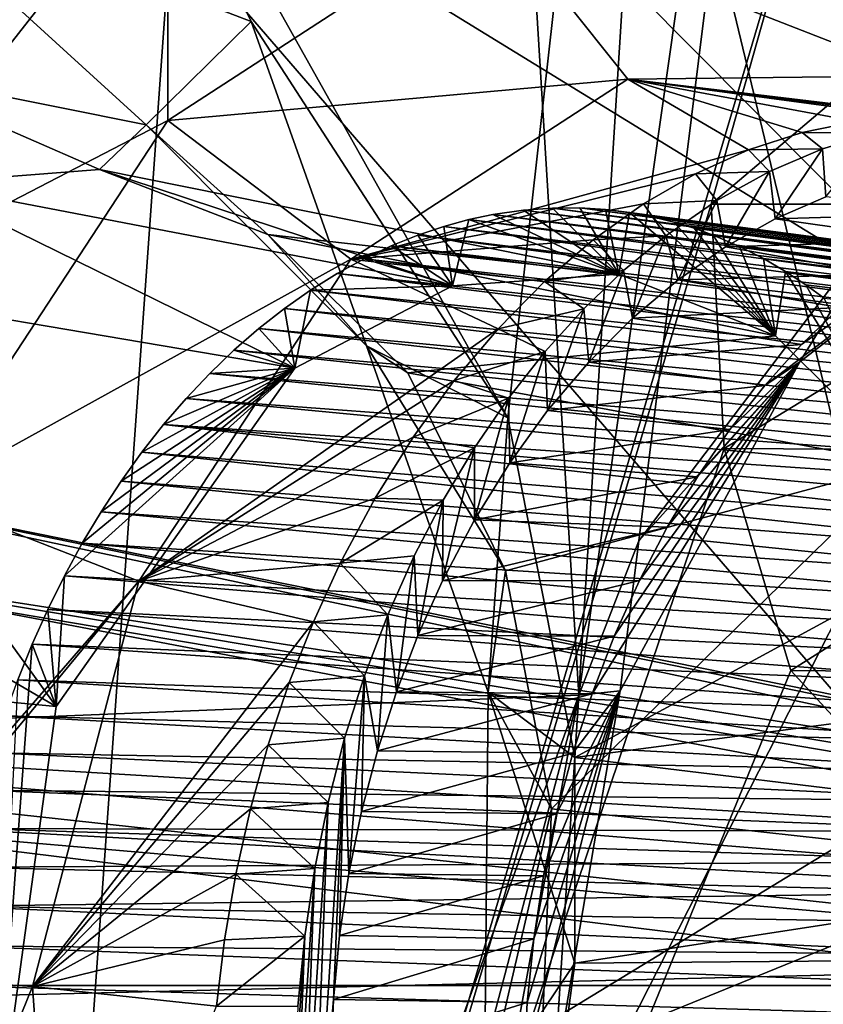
# Model space of a CAD drawing. Header units: metres. Extents: x -150 to 307, y -550 to 84.
# Tile 732 of 1056: x 224.45 to 226.4, y -19.26 to -16.88. Entities that reach past the tile are written whole.
import ezdxf

# ---------------------------------------------------------------- set-up
doc = ezdxf.new("R2010")
doc.units = ezdxf.units.M
doc.layers.add('solid_26006363', color=7, linetype='CONTINUOUS')

msp = doc.modelspace()

# ---------------------------------------------------------------- linework, layer by layer
at = {"layer": 'solid_26006363'}
for points in [[(212.583496, -8.932452, 928.192139), (213.810318, -4.599802, 929.285156), (226.778427, -17.64673, 937.837463)], [(213.810318, -4.599802, 929.285156), (229.176407, -9.081716, 939.973938), (226.778427, -17.64673, 937.837463)], [(212.583496, -8.932452, 928.192139), (226.778427, -17.64673, 937.837463), (222.933762, -25.20709, 934.411987)], [(223.905701, -10.489434, 898.740234), (224.482788, -11.848633, 899.388306), (222.460861, -18.65016, 898.202454)], [(224.482788, -11.848633, 899.388306), (225.450745, -12.718477, 900.385193), (222.460861, -18.65016, 898.202454)], [(222.267014, -13.693597, 936.763489), (226.639771, -18.755449, 939.571655), (225.13913, -12.519564, 938.87915)], [(225.13913, -12.519564, 938.87915), (226.639771, -18.755449, 939.571655), (229.450043, -16.739889, 941.646545)], [(225.450745, -12.718477, 900.385193), (225.806396, -18.515158, 901.350281), (222.460861, -18.65016, 898.202454)], [(225.450745, -12.718477, 900.385193), (226.602524, -12.905361, 901.517456), (225.806396, -18.515158, 901.350281)], [(226.602524, -12.905361, 901.517456), (225.952515, -18.140276, 901.44458), (225.806396, -18.515158, 901.350281)], [(226.602524, -12.905361, 901.517456), (226.605423, -17.279776, 901.975403), (225.952515, -18.140276, 901.44458)], [(225.634949, -17.842258, 908.160767), (224.342255, -15.53972, 906.590149), (226.122665, -13.487123, 908.171631)], [(225.634949, -17.842258, 908.160767), (226.122665, -13.487123, 908.171631), (225.797302, -18.665775, 908.432312)], [(227.164856, -17.922459, 909.738525), (225.797302, -18.665775, 908.432312), (226.122665, -13.487123, 908.171631)], [(227.132263, -17.324116, 909.629822), (227.164856, -17.922459, 909.738525), (226.122665, -13.487123, 908.171631)], [(227.447357, -16.205732, 909.823364), (227.132263, -17.324116, 909.629822), (226.122665, -13.487123, 908.171631)], [(223.077682, -17.836611, 907.728577), (225.035538, -13.60137, 909.221313), (223.257233, -15.619548, 907.641968)], [(223.077682, -17.836611, 907.728577), (223.551636, -18.151461, 908.240845), (225.035538, -13.60137, 909.221313)], [(223.551636, -18.151461, 908.240845), (223.772064, -18.81126, 908.548462), (225.035538, -13.60137, 909.221313)], [(223.660904, -19.555584, 908.539185), (224.344162, -23.286348, 909.797546), (225.035538, -13.60137, 909.221313)], [(223.772064, -18.81126, 908.548462), (223.660904, -19.555584, 908.539185), (225.035538, -13.60137, 909.221313)], [(226.443588, -16.2052, 910.950562), (225.035538, -13.60137, 909.221313), (224.344162, -23.286348, 909.797546)], [(222.267014, -13.693597, 936.763489), (223.751617, -20.515011, 937.392212), (226.639771, -18.755449, 939.571655)], [(223.920914, -17.582191, 902.623291), (224.810654, -16.447777, 903.35144), (224.160736, -14.738945, 902.535278)], [(225.012817, -16.881062, 907.414551), (224.099945, -16.531866, 906.462341), (224.342255, -15.53972, 906.590149)], [(225.634949, -17.842258, 908.160767), (225.012817, -16.881062, 907.414551), (224.342255, -15.53972, 906.590149)], [(226.443588, -16.2052, 910.950562), (224.344162, -23.286348, 909.797546), (226.127899, -17.324116, 910.75708)], [(227.447357, -16.205732, 909.823364), (226.443588, -16.2052, 910.950562), (226.127899, -17.324116, 910.75708)], [(227.447357, -16.205732, 909.823364), (226.127899, -17.324116, 910.75708), (227.132263, -17.324116, 909.629822)], [(224.81076, -17.121115, 903.237061), (224.810654, -16.447777, 903.35144), (223.920914, -17.582191, 902.623291)], [(224.81076, -17.121115, 903.237061), (225.597717, -16.609972, 903.949829), (224.810654, -16.447777, 903.35144)], [(224.757782, -17.131968, 906.949158), (224.089081, -16.99749, 906.255188), (224.099945, -16.531866, 906.462341)], [(224.757782, -17.131968, 906.949158), (224.099945, -16.531866, 906.462341), (225.012817, -16.881062, 907.414551)], [(225.925766, -17.021503, 903.737854), (225.597717, -16.609972, 903.949829), (224.81076, -17.121115, 903.237061)], [(226.629974, -17.0131, 904.464111), (226.431763, -16.593555, 904.790527), (225.597717, -16.609972, 903.949829)], [(225.925766, -17.021503, 903.737854), (226.629974, -17.0131, 904.464111), (225.597717, -16.609972, 903.949829)], [(225.292435, -17.66806, 907.569702), (224.757782, -17.131968, 906.949158), (225.012817, -16.881062, 907.414551)], [(225.292435, -17.66806, 907.569702), (225.012817, -16.881062, 907.414551), (225.634949, -17.842258, 908.160767)], [(224.644424, -17.239868, 906.218262), (224.089081, -16.99749, 906.255188), (224.757782, -17.131968, 906.949158)], [(224.644424, -17.239868, 906.218262), (224.206787, -17.273844, 905.779724), (224.089081, -16.99749, 906.255188)], [(225.254425, -17.457558, 903.127991), (225.925766, -17.021503, 903.737854), (224.81076, -17.121115, 903.237061)], [(226.217865, -17.192631, 903.319763), (225.925766, -17.021503, 903.737854), (225.254425, -17.457558, 903.127991)], [(226.868057, -17.140471, 903.985168), (226.629974, -17.0131, 904.464111), (225.925766, -17.021503, 903.737854)], [(226.74057, -17.118719, 903.848022), (226.868057, -17.140471, 903.985168), (225.925766, -17.021503, 903.737854)], [(226.610657, -17.113138, 903.711792), (226.74057, -17.118719, 903.848022), (225.925766, -17.021503, 903.737854)], [(226.479431, -17.123661, 903.577576), (226.610657, -17.113138, 903.711792), (225.925766, -17.021503, 903.737854)], [(226.348129, -17.150208, 903.446533), (226.479431, -17.123661, 903.577576), (225.925766, -17.021503, 903.737854)], [(226.217865, -17.192631, 903.319763), (226.348129, -17.150208, 903.446533), (225.925766, -17.021503, 903.737854)], [(224.212326, -18.032946, 902.781067), (224.81076, -17.121115, 903.237061), (223.920914, -17.582191, 902.623291)], [(225.254425, -17.457558, 903.127991), (224.81076, -17.121115, 903.237061), (224.212326, -18.032946, 902.781067)], [(225.052856, -17.398111, 906.659363), (224.644424, -17.239868, 906.218262), (224.757782, -17.131968, 906.949158)], [(225.052856, -17.398111, 906.659363), (224.757782, -17.131968, 906.949158), (225.292435, -17.66806, 907.569702)], [(226.348129, -17.150208, 903.446533), (226.529587, -17.151079, 903.292236), (226.479431, -17.123661, 903.577576)], [(226.217865, -17.192631, 903.319763), (226.39743, -17.190451, 903.166687), (226.348129, -17.150208, 903.446533)], [(226.348129, -17.150208, 903.446533), (226.39743, -17.190451, 903.166687), (226.529587, -17.151079, 903.292236)], [(226.529587, -17.151079, 903.292236), (226.39743, -17.190451, 903.166687), (226.405899, -17.306675, 903.188965)], [(226.089478, -17.250517, 903.197937), (226.217865, -17.192631, 903.319763), (225.254425, -17.457558, 903.127991)], [(226.089478, -17.250517, 903.197937), (226.268829, -17.244978, 903.046692), (226.217865, -17.192631, 903.319763)], [(226.217865, -17.192631, 903.319763), (226.268829, -17.244978, 903.046692), (226.39743, -17.190451, 903.166687)], [(226.39743, -17.190451, 903.166687), (226.268829, -17.244978, 903.046692), (226.283035, -17.360146, 903.074463)], [(226.39743, -17.190451, 903.166687), (226.283035, -17.360146, 903.074463), (226.405899, -17.306675, 903.188965)], [(226.257309, -17.763653, 902.067749), (226.342453, -17.706959, 901.862549), (226.967621, -17.225328, 902.416504)], [(226.346359, -17.664923, 902.141968), (226.257309, -17.763653, 902.067749), (226.967621, -17.225328, 902.416504)], [(226.967621, -17.225328, 902.416504), (226.342453, -17.706959, 901.862549), (226.605423, -17.279776, 901.975403)], [(226.439819, -17.575005, 902.221985), (226.346359, -17.664923, 902.141968), (226.967621, -17.225328, 902.416504)], [(225.500565, -17.522678, 904.437439), (224.206787, -17.273844, 905.779724), (224.644424, -17.239868, 906.218262)], [(225.903442, -17.493671, 904.832458), (224.644424, -17.239868, 906.218262), (225.052856, -17.398111, 906.659363)], [(225.903442, -17.493671, 904.832458), (225.500565, -17.522678, 904.437439), (224.644424, -17.239868, 906.218262)], [(225.963791, -17.323387, 903.081848), (226.089478, -17.250517, 903.197937), (225.254425, -17.457558, 903.127991)], [(225.963791, -17.323387, 903.081848), (226.141617, -17.31576, 902.930298), (226.089478, -17.250517, 903.197937)], [(226.089478, -17.250517, 903.197937), (226.141617, -17.31576, 902.930298), (226.268829, -17.244978, 903.046692)], [(226.268829, -17.244978, 903.046692), (226.141617, -17.31576, 902.930298), (226.162628, -17.427691, 902.964355)], [(226.268829, -17.244978, 903.046692), (226.162628, -17.427691, 902.964355), (226.283035, -17.360146, 903.074463)], [(225.118027, -17.72234, 904.08551), (223.783203, -17.495972, 905.387268), (224.206787, -17.273844, 905.779724)], [(225.500565, -17.522678, 904.437439), (225.118027, -17.72234, 904.08551), (224.206787, -17.273844, 905.779724)], [(226.342453, -17.706959, 901.862549), (225.952515, -18.140276, 901.44458), (226.605423, -17.279776, 901.975403)], [(226.405899, -17.306675, 903.188965), (226.283035, -17.360146, 903.074463), (226.775391, -17.345268, 902.523682)], [(226.159317, -17.917109, 910.864502), (226.127899, -17.324116, 910.75708), (224.344162, -23.286348, 909.797546)], [(225.841629, -17.410761, 902.97229), (225.963791, -17.323387, 903.081848), (225.254425, -17.457558, 903.127991)], [(225.841629, -17.410761, 902.97229), (226.01741, -17.401476, 902.818848), (225.963791, -17.323387, 903.081848)], [(225.963791, -17.323387, 903.081848), (226.01741, -17.401476, 902.818848), (226.141617, -17.31576, 902.930298)], [(226.141617, -17.31576, 902.930298), (226.01741, -17.401476, 902.818848), (226.047379, -17.507717, 902.861023)], [(226.141617, -17.31576, 902.930298), (226.047379, -17.507717, 902.861023), (226.162628, -17.427691, 902.964355)], [(227.132263, -17.324116, 909.629822), (226.127899, -17.324116, 910.75708), (226.159317, -17.917109, 910.864502)], [(227.132263, -17.324116, 909.629822), (226.159317, -17.917109, 910.864502), (227.164856, -17.922459, 909.738525)], [(225.598587, -17.349476, 904.513062), (225.539917, -17.361877, 904.456665), (225.903442, -17.493671, 904.832458)], [(227.885574, -17.653259, 901.945435), (225.539917, -17.361877, 904.456665), (225.598587, -17.349476, 904.513062)], [(225.672913, -17.338739, 904.585266), (225.598587, -17.349476, 904.513062), (225.903442, -17.493671, 904.832458)], [(227.939987, -17.64348, 901.996887), (225.598587, -17.349476, 904.513062), (225.672913, -17.338739, 904.585266)], [(227.939987, -17.64348, 901.996887), (227.885574, -17.653259, 901.945435), (225.598587, -17.349476, 904.513062)], [(225.742813, -17.333714, 904.653809), (225.672913, -17.338739, 904.585266), (225.903442, -17.493671, 904.832458)], [(227.992188, -17.637363, 902.04657), (225.672913, -17.338739, 904.585266), (225.742813, -17.333714, 904.653809)], [(227.992188, -17.637363, 902.04657), (227.939987, -17.64348, 901.996887), (225.672913, -17.338739, 904.585266)], [(225.80899, -17.33353, 904.719299), (225.742813, -17.333714, 904.653809), (225.903442, -17.493671, 904.832458)], [(228.058167, -17.634203, 902.109863), (225.742813, -17.333714, 904.653809), (225.80899, -17.33353, 904.719299)], [(228.058167, -17.634203, 902.109863), (227.992188, -17.637363, 902.04657), (225.742813, -17.333714, 904.653809)], [(225.871231, -17.337465, 904.781494), (225.80899, -17.33353, 904.719299), (225.903442, -17.493671, 904.832458)], [(228.120178, -17.635925, 902.169739), (225.80899, -17.33353, 904.719299), (225.871231, -17.337465, 904.781494)], [(228.120178, -17.635925, 902.169739), (228.058167, -17.634203, 902.109863), (225.80899, -17.33353, 904.719299)], [(225.929932, -17.344881, 904.840637), (225.871231, -17.337465, 904.781494), (225.903442, -17.493671, 904.832458)], [(228.17836, -17.641724, 902.226379), (225.871231, -17.337465, 904.781494), (225.929932, -17.344881, 904.840637)], [(228.17836, -17.641724, 902.226379), (228.120178, -17.635925, 902.169739), (225.871231, -17.337465, 904.781494)], [(225.929932, -17.344881, 904.840637), (225.903442, -17.493671, 904.832458), (226.28334, -17.643856, 905.228882)], [(225.985214, -17.355228, 904.89679), (225.929932, -17.344881, 904.840637), (226.28334, -17.643856, 905.228882)], [(228.23288, -17.650896, 902.279846), (225.929932, -17.344881, 904.840637), (225.985214, -17.355228, 904.89679)], [(228.23288, -17.650896, 902.279846), (228.17836, -17.641724, 902.226379), (225.929932, -17.344881, 904.840637)], [(226.03717, -17.368006, 904.949951), (225.985214, -17.355228, 904.89679), (226.28334, -17.643856, 905.228882)], [(228.283997, -17.66287, 902.330261), (225.985214, -17.355228, 904.89679), (226.03717, -17.368006, 904.949951)], [(228.283997, -17.66287, 902.330261), (228.23288, -17.650896, 902.279846), (225.985214, -17.355228, 904.89679)], [(226.283035, -17.360146, 903.074463), (226.654541, -17.412796, 902.41272), (226.775391, -17.345268, 902.523682)], [(225.479141, -17.378405, 904.398682), (225.41658, -17.399389, 904.339539), (225.500565, -17.522678, 904.437439)], [(227.768555, -17.686232, 901.835938), (225.41658, -17.399389, 904.339539), (225.479141, -17.378405, 904.398682)], [(225.539917, -17.361877, 904.456665), (225.479141, -17.378405, 904.398682), (225.500565, -17.522678, 904.437439)], [(227.828522, -17.667278, 901.891846), (225.479141, -17.378405, 904.398682), (225.539917, -17.361877, 904.456665)], [(227.828522, -17.667278, 901.891846), (227.768555, -17.686232, 901.835938), (225.479141, -17.378405, 904.398682)], [(225.539917, -17.361877, 904.456665), (225.500565, -17.522678, 904.437439), (225.903442, -17.493671, 904.832458)], [(227.885574, -17.653259, 901.945435), (227.828522, -17.667278, 901.891846), (225.539917, -17.361877, 904.456665)], [(226.086166, -17.382864, 905.000488), (226.03717, -17.368006, 904.949951), (226.28334, -17.643856, 905.228882)], [(228.283997, -17.66287, 902.330261), (226.03717, -17.368006, 904.949951), (226.086166, -17.382864, 905.000488)], [(226.283035, -17.360146, 903.074463), (226.162628, -17.427691, 902.964355), (226.654541, -17.412796, 902.41272)], [(225.392319, -17.73357, 907.059998), (225.052856, -17.398111, 906.659363), (225.292435, -17.66806, 907.569702)], [(226.28334, -17.643856, 905.228882), (225.052856, -17.398111, 906.659363), (225.392319, -17.73357, 907.059998)], [(226.28334, -17.643856, 905.228882), (225.903442, -17.493671, 904.832458), (225.052856, -17.398111, 906.659363)], [(225.41658, -17.399389, 904.339539), (225.351807, -17.425465, 904.278931), (225.500565, -17.522678, 904.437439)], [(227.719086, -17.705206, 901.790161), (225.351807, -17.425465, 904.278931), (225.41658, -17.399389, 904.339539)], [(227.768555, -17.686232, 901.835938), (227.719086, -17.705206, 901.790161), (225.41658, -17.399389, 904.339539)], [(225.841629, -17.410761, 902.97229), (225.915436, -17.485384, 902.729187), (226.01741, -17.401476, 902.818848)], [(226.01741, -17.401476, 902.818848), (225.915436, -17.485384, 902.729187), (225.937042, -17.600811, 902.764343)], [(226.01741, -17.401476, 902.818848), (225.937042, -17.600811, 902.764343), (226.047379, -17.507717, 902.861023)], [(226.132172, -17.399374, 905.048279), (226.086166, -17.382864, 905.000488), (226.28334, -17.643856, 905.228882)], [(228.331818, -17.677124, 902.377747), (226.086166, -17.382864, 905.000488), (226.132172, -17.399374, 905.048279)], [(228.331818, -17.677124, 902.377747), (228.283997, -17.66287, 902.330261), (226.086166, -17.382864, 905.000488)], [(226.196243, -17.426714, 905.115417), (226.132172, -17.399374, 905.048279), (226.28334, -17.643856, 905.228882)], [(228.376617, -17.693268, 902.422485), (226.132172, -17.399374, 905.048279), (226.196243, -17.426714, 905.115417)], [(228.376617, -17.693268, 902.422485), (228.331818, -17.677124, 902.377747), (226.132172, -17.399374, 905.048279)], [(225.723785, -17.512064, 902.869995), (225.841629, -17.410761, 902.97229), (225.254425, -17.457558, 903.127991)], [(225.351807, -17.425465, 904.278931), (225.286087, -17.456602, 904.218018), (225.500565, -17.522678, 904.437439)], [(227.668991, -17.727613, 901.74408), (225.286087, -17.456602, 904.218018), (225.351807, -17.425465, 904.278931)], [(227.719086, -17.705206, 901.790161), (227.668991, -17.727613, 901.74408), (225.351807, -17.425465, 904.278931)], [(225.723785, -17.512064, 902.869995), (225.915436, -17.485384, 902.729187), (225.841629, -17.410761, 902.97229)], [(226.162628, -17.427691, 902.964355), (226.047379, -17.507717, 902.861023), (226.537094, -17.494396, 902.307251)], [(226.162628, -17.427691, 902.964355), (226.537094, -17.494396, 902.307251), (226.654541, -17.412796, 902.41272)], [(226.254654, -17.456306, 905.177246), (226.196243, -17.426714, 905.115417), (226.28334, -17.643856, 905.228882)], [(228.457748, -17.72975, 902.504272), (226.196243, -17.426714, 905.115417), (226.254654, -17.456306, 905.177246)], [(228.418488, -17.710894, 902.4646), (228.376617, -17.693268, 902.422485), (226.196243, -17.426714, 905.115417)], [(228.457748, -17.72975, 902.504272), (228.418488, -17.710894, 902.4646), (226.196243, -17.426714, 905.115417)], [(224.740082, -18.238552, 902.747864), (225.254425, -17.457558, 903.127991), (224.212326, -18.032946, 902.781067)], [(225.611191, -17.626247, 902.77594), (225.254425, -17.457558, 903.127991), (224.740082, -18.238552, 902.747864)], [(225.286087, -17.456602, 904.218018), (225.221054, -17.492241, 904.158447), (225.500565, -17.522678, 904.437439)], [(227.618134, -17.753763, 901.697632), (225.221054, -17.492241, 904.158447), (225.286087, -17.456602, 904.218018)], [(225.611191, -17.626247, 902.77594), (225.723785, -17.512064, 902.869995), (225.254425, -17.457558, 903.127991)], [(227.668991, -17.727613, 901.74408), (227.618134, -17.753763, 901.697632), (225.286087, -17.456602, 904.218018)], [(226.308014, -17.487474, 905.234253), (226.254654, -17.456306, 905.177246), (226.28334, -17.643856, 905.228882)], [(228.511917, -17.759693, 902.559387), (226.254654, -17.456306, 905.177246), (226.308014, -17.487474, 905.234253)], [(228.511917, -17.759693, 902.559387), (228.457748, -17.72975, 902.504272), (226.254654, -17.456306, 905.177246)], [(224.539993, -18.542044, 903.624023), (223.4133, -17.885294, 905.077759), (223.783203, -17.495972, 905.387268)], [(225.118027, -17.72234, 904.08551), (224.539993, -18.542044, 903.624023), (223.783203, -17.495972, 905.387268)], [(225.221054, -17.492241, 904.158447), (225.156647, -17.532433, 904.100098), (225.500565, -17.522678, 904.437439)], [(227.566696, -17.783842, 901.651062), (225.156647, -17.532433, 904.100098), (225.221054, -17.492241, 904.158447)], [(227.618134, -17.753763, 901.697632), (227.566696, -17.783842, 901.651062), (225.221054, -17.492241, 904.158447)], [(225.723785, -17.512064, 902.869995), (225.818619, -17.578358, 902.645813), (225.915436, -17.485384, 902.729187)], [(225.915436, -17.485384, 902.729187), (225.818619, -17.578358, 902.645813), (225.830902, -17.70717, 902.673584)], [(225.915436, -17.485384, 902.729187), (225.830902, -17.70717, 902.673584), (225.937042, -17.600811, 902.764343)], [(226.047379, -17.507717, 902.861023), (226.439819, -17.575005, 902.221985), (226.537094, -17.494396, 902.307251)], [(226.308014, -17.487474, 905.234253), (226.28334, -17.643856, 905.228882), (226.595245, -17.953564, 905.579346)], [(226.356812, -17.51964, 905.286926), (226.308014, -17.487474, 905.234253), (226.595245, -17.953564, 905.579346)], [(228.560959, -17.790939, 902.609741), (226.308014, -17.487474, 905.234253), (226.356812, -17.51964, 905.286926)], [(228.560959, -17.790939, 902.609741), (228.511917, -17.759693, 902.559387), (226.308014, -17.487474, 905.234253)], [(225.156647, -17.532433, 904.100098), (225.118027, -17.72234, 904.08551), (225.500565, -17.522678, 904.437439)], [(225.611191, -17.626247, 902.77594), (225.818619, -17.578358, 902.645813), (225.723785, -17.512064, 902.869995)], [(226.047379, -17.507717, 902.861023), (225.937042, -17.600811, 902.764343), (226.439819, -17.575005, 902.221985)], [(226.401413, -17.552277, 905.335449), (226.356812, -17.51964, 905.286926), (226.595245, -17.953564, 905.579346)], [(228.560959, -17.790939, 902.609741), (226.356812, -17.51964, 905.286926), (226.401413, -17.552277, 905.335449)], [(225.156647, -17.532433, 904.100098), (225.093048, -17.577148, 904.043152), (225.118027, -17.72234, 904.08551)], [(227.515808, -17.817345, 901.605347), (225.093048, -17.577148, 904.043152), (225.156647, -17.532433, 904.100098)], [(227.566696, -17.783842, 901.651062), (227.515808, -17.817345, 901.605347), (225.156647, -17.532433, 904.100098)], [(225.093048, -17.577148, 904.043152), (225.03093, -17.625933, 903.98822), (225.118027, -17.72234, 904.08551)], [(227.46637, -17.853655, 901.561279), (225.03093, -17.625933, 903.98822), (225.093048, -17.577148, 904.043152)], [(227.515808, -17.817345, 901.605347), (227.46637, -17.853655, 901.561279), (225.093048, -17.577148, 904.043152)], [(225.611191, -17.626247, 902.77594), (225.725235, -17.681896, 902.567322), (225.818619, -17.578358, 902.645813)], [(225.818619, -17.578358, 902.645813), (225.725235, -17.681896, 902.567322), (225.731064, -17.82464, 902.590515)], [(225.818619, -17.578358, 902.645813), (225.731064, -17.82464, 902.590515), (225.830902, -17.70717, 902.673584)], [(225.937042, -17.600811, 902.764343), (226.346359, -17.664923, 902.141968), (226.439819, -17.575005, 902.221985)], [(225.937042, -17.600811, 902.764343), (225.830902, -17.70717, 902.673584), (226.346359, -17.664923, 902.141968)], [(225.504761, -17.75223, 902.690674), (225.611191, -17.626247, 902.77594), (224.740082, -18.238552, 902.747864)], [(225.03093, -17.625933, 903.98822), (224.970535, -17.67856, 903.935486), (225.118027, -17.72234, 904.08551)], [(227.418091, -17.892908, 901.518677), (224.970535, -17.67856, 903.935486), (225.03093, -17.625933, 903.98822)], [(227.46637, -17.853655, 901.561279), (227.418091, -17.892908, 901.518677), (225.03093, -17.625933, 903.98822)], [(225.504761, -17.75223, 902.690674), (225.725235, -17.681896, 902.567322), (225.611191, -17.626247, 902.77594)], [(222.933762, -25.20709, 934.411987), (226.778427, -17.64673, 937.837463), (239.24942, -32.170811, 943.65686)], [(226.595245, -17.953564, 905.579346), (226.28334, -17.643856, 905.228882), (225.392319, -17.73357, 907.059998)], [(225.830902, -17.70717, 902.673584), (226.257309, -17.763653, 902.067749), (226.346359, -17.664923, 902.141968)], [(224.970535, -17.67856, 903.935486), (224.911865, -17.735018, 903.88501), (225.118027, -17.72234, 904.08551)], [(227.371048, -17.935081, 901.477478), (224.911865, -17.735018, 903.88501), (224.970535, -17.67856, 903.935486)], [(227.418091, -17.892908, 901.518677), (227.371048, -17.935081, 901.477478), (224.970535, -17.67856, 903.935486)], [(225.587051, -18.507599, 907.994202), (225.292435, -17.66806, 907.569702), (225.634949, -17.842258, 908.160767)], [(225.629227, -18.213257, 907.380371), (225.292435, -17.66806, 907.569702), (225.587051, -18.507599, 907.994202)], [(225.629227, -18.213257, 907.380371), (225.392319, -17.73357, 907.059998), (225.292435, -17.66806, 907.569702)], [(225.504761, -17.75223, 902.690674), (225.636368, -17.794703, 902.494507), (225.725235, -17.681896, 902.567322)], [(225.725235, -17.681896, 902.567322), (225.636368, -17.794703, 902.494507), (225.639236, -17.951536, 902.516663)], [(225.725235, -17.681896, 902.567322), (225.639236, -17.951536, 902.516663), (225.731064, -17.82464, 902.590515)], [(225.830902, -17.70717, 902.673584), (225.731064, -17.82464, 902.590515), (226.257309, -17.763653, 902.067749)], [(225.838959, -18.511782, 901.763184), (225.906708, -18.504578, 901.544067), (226.342453, -17.706959, 901.862549)], [(225.892807, -18.371908, 901.795654), (225.838959, -18.511782, 901.763184), (226.342453, -17.706959, 901.862549)], [(225.953583, -18.236931, 901.835815), (225.892807, -18.371908, 901.795654), (226.342453, -17.706959, 901.862549)], [(226.342453, -17.706959, 901.862549), (225.906708, -18.504578, 901.544067), (225.952515, -18.140276, 901.44458)], [(226.020874, -18.107891, 901.883423), (225.953583, -18.236931, 901.835815), (226.342453, -17.706959, 901.862549)], [(226.094223, -17.985577, 901.938232), (226.020874, -18.107891, 901.883423), (226.342453, -17.706959, 901.862549)], [(226.173157, -17.870684, 901.999756), (226.094223, -17.985577, 901.938232), (226.342453, -17.706959, 901.862549)], [(226.257309, -17.763653, 902.067749), (226.173157, -17.870684, 901.999756), (226.342453, -17.706959, 901.862549)], [(224.559891, -18.225786, 903.602905), (224.539993, -18.542044, 903.624023), (225.118027, -17.72234, 904.08551)], [(224.603134, -18.146542, 903.634949), (224.559891, -18.225786, 903.602905), (225.118027, -17.72234, 904.08551)], [(224.648972, -18.069965, 903.669983), (224.603134, -18.146542, 903.634949), (225.118027, -17.72234, 904.08551)], [(224.697189, -17.996378, 903.707764), (224.648972, -18.069965, 903.669983), (225.118027, -17.72234, 904.08551)], [(224.747635, -17.925989, 903.74823), (224.697189, -17.996378, 903.707764), (225.118027, -17.72234, 904.08551)], [(224.800278, -17.858891, 903.79126), (224.747635, -17.925989, 903.74823), (225.118027, -17.72234, 904.08551)], [(224.855057, -17.795181, 903.836914), (224.800278, -17.858891, 903.79126), (225.118027, -17.72234, 904.08551)], [(224.911865, -17.735018, 903.88501), (224.855057, -17.795181, 903.836914), (225.118027, -17.72234, 904.08551)], [(227.325333, -17.980055, 901.437866), (224.855057, -17.795181, 903.836914), (224.911865, -17.735018, 903.88501)], [(227.371048, -17.935081, 901.477478), (227.325333, -17.980055, 901.437866), (224.911865, -17.735018, 903.88501)], [(226.595245, -17.953564, 905.579346), (225.392319, -17.73357, 907.059998), (225.629227, -18.213257, 907.380371)], [(225.40509, -17.88937, 902.614746), (225.504761, -17.75223, 902.690674), (224.740082, -18.238552, 902.747864)], [(225.40509, -17.88937, 902.614746), (225.636368, -17.794703, 902.494507), (225.504761, -17.75223, 902.690674)], [(225.731064, -17.82464, 902.590515), (226.173157, -17.870684, 901.999756), (226.257309, -17.763653, 902.067749)], [(227.281113, -18.027712, 901.399963), (224.800278, -17.858891, 903.79126), (224.855057, -17.795181, 903.836914)], [(227.325333, -17.980055, 901.437866), (227.281113, -18.027712, 901.399963), (224.855057, -17.795181, 903.836914)], [(225.40509, -17.88937, 902.614746), (225.553452, -17.915155, 902.428589), (225.636368, -17.794703, 902.494507)], [(225.636368, -17.794703, 902.494507), (225.553452, -17.915155, 902.428589), (225.55394, -18.089876, 902.450867)], [(225.636368, -17.794703, 902.494507), (225.55394, -18.089876, 902.450867), (225.639236, -17.951536, 902.516663)], [(225.731064, -17.82464, 902.590515), (225.639236, -17.951536, 902.516663), (226.173157, -17.870684, 901.999756)], [(227.99324, -18.844221, 902.122192), (223.077682, -17.836611, 907.728577), (222.538712, -17.993546, 907.215881)], [(228.227127, -18.931189, 902.330566), (223.551636, -18.151461, 908.240845), (223.077682, -17.836611, 907.728577)], [(228.117325, -18.856995, 902.232727), (223.077682, -17.836611, 907.728577), (227.99324, -18.844221, 902.122192)], [(228.227127, -18.931189, 902.330566), (223.077682, -17.836611, 907.728577), (228.117325, -18.856995, 902.232727)], [(225.587051, -18.507599, 907.994202), (225.634949, -17.842258, 908.160767), (225.797302, -18.665775, 908.432312)], [(227.197357, -18.130812, 901.329468), (224.747635, -17.925989, 903.74823), (224.800278, -17.858891, 903.79126)], [(227.238449, -18.07798, 901.363831), (227.197357, -18.130812, 901.329468), (224.800278, -17.858891, 903.79126)], [(227.281113, -18.027712, 901.399963), (227.238449, -18.07798, 901.363831), (224.800278, -17.858891, 903.79126)], [(225.639236, -17.951536, 902.516663), (226.094223, -17.985577, 901.938232), (226.173157, -17.870684, 901.999756)], [(224.539993, -18.542044, 903.624023), (223.132248, -18.407957, 904.881104), (223.4133, -17.885294, 905.077759)], [(225.312851, -18.037136, 902.548706), (225.40509, -17.88937, 902.614746), (224.740082, -18.238552, 902.747864)], [(225.312851, -18.037136, 902.548706), (225.553452, -17.915155, 902.428589), (225.40509, -17.88937, 902.614746)], [(226.320694, -18.455351, 911.102112), (226.159317, -17.917109, 910.864502), (224.344162, -23.286348, 909.797546)], [(227.157883, -18.186152, 901.296875), (224.697189, -17.996378, 903.707764), (224.747635, -17.925989, 903.74823)], [(227.197357, -18.130812, 901.329468), (227.157883, -18.186152, 901.296875), (224.747635, -17.925989, 903.74823)], [(225.312851, -18.037136, 902.548706), (225.4776, -18.042025, 902.370605), (225.553452, -17.915155, 902.428589)], [(225.553452, -17.915155, 902.428589), (225.476105, -18.237906, 902.393738), (225.55394, -18.089876, 902.450867)], [(225.553452, -17.915155, 902.428589), (225.4776, -18.042025, 902.370605), (225.476105, -18.237906, 902.393738)], [(227.164856, -17.922459, 909.738525), (227.329849, -18.464561, 909.979736), (225.797302, -18.665775, 908.432312)], [(227.164856, -17.922459, 909.738525), (226.159317, -17.917109, 910.864502), (226.320694, -18.455351, 911.102112)], [(227.164856, -17.922459, 909.738525), (226.320694, -18.455351, 911.102112), (227.329849, -18.464561, 909.979736)], [(225.639236, -17.951536, 902.516663), (225.55394, -18.089876, 902.450867), (226.094223, -17.985577, 901.938232)], [(226.595245, -17.953564, 905.579346), (225.629227, -18.213257, 907.380371), (225.740585, -18.790785, 907.589172)], [(226.916763, -18.920027, 906.027161), (226.595245, -17.953564, 905.579346), (225.740585, -18.790785, 907.589172)], [(227.872391, -18.898045, 902.014526), (222.538712, -17.993546, 907.215881), (222.143097, -18.552643, 906.900208)], [(227.99324, -18.844221, 902.122192), (222.538712, -17.993546, 907.215881), (227.872391, -18.898045, 902.014526)], [(227.120117, -18.243876, 901.266235), (224.648972, -18.069965, 903.669983), (224.697189, -17.996378, 903.707764)], [(227.157883, -18.186152, 901.296875), (227.120117, -18.243876, 901.266235), (224.697189, -17.996378, 903.707764)], [(225.55394, -18.089876, 902.450867), (226.020874, -18.107891, 901.883423), (226.094223, -17.985577, 901.938232)], [(224.740082, -18.238552, 902.747864), (224.212326, -18.032946, 902.781067), (223.920273, -19.185102, 902.669739)], [(225.228561, -18.194771, 902.49292), (225.312851, -18.037136, 902.548706), (224.740082, -18.238552, 902.747864)], [(225.228561, -18.194771, 902.49292), (225.4776, -18.042025, 902.370605), (225.312851, -18.037136, 902.548706)], [(225.228561, -18.194771, 902.49292), (225.407455, -18.177233, 902.319336), (225.4776, -18.042025, 902.370605)], [(225.4776, -18.042025, 902.370605), (225.407455, -18.177233, 902.319336), (225.416656, -18.370323, 902.352722)], [(225.4776, -18.042025, 902.370605), (225.416656, -18.370323, 902.352722), (225.476105, -18.237906, 902.393738)], [(225.169662, -25.866646, 908.934326), (220.098404, -27.420794, 904.278503), (220.789063, -18.067081, 903.441284)], [(225.169662, -25.866646, 908.934326), (220.789063, -18.067081, 903.441284), (225.205338, -25.79644, 908.957458)], [(222.246048, -20.489523, 905.164612), (225.205338, -25.79644, 908.957458), (220.789063, -18.067081, 903.441284)], [(227.084167, -18.303825, 901.237488), (224.603134, -18.146542, 903.634949), (224.648972, -18.069965, 903.669983)], [(227.120117, -18.243876, 901.266235), (227.084167, -18.303825, 901.237488), (224.648972, -18.069965, 903.669983)], [(225.55394, -18.089876, 902.450867), (225.476105, -18.237906, 902.393738), (226.020874, -18.107891, 901.883423)], [(225.476105, -18.237906, 902.393738), (225.953583, -18.236931, 901.835815), (226.020874, -18.107891, 901.883423)], [(225.906708, -18.504578, 901.544067), (225.806396, -18.515158, 901.350281), (225.952515, -18.140276, 901.44458)], [(228.307358, -19.054579, 902.402039), (223.772064, -18.81126, 908.548462), (223.551636, -18.151461, 908.240845)], [(228.307358, -19.054579, 902.402039), (223.551636, -18.151461, 908.240845), (228.227127, -18.931189, 902.330566)], [(227.050156, -18.365837, 901.210876), (224.559891, -18.225786, 903.602905), (224.603134, -18.146542, 903.634949)], [(227.084167, -18.303825, 901.237488), (227.050156, -18.365837, 901.210876), (224.603134, -18.146542, 903.634949)], [(225.228561, -18.194771, 902.49292), (225.343506, -18.319773, 902.275208), (225.407455, -18.177233, 902.319336)], [(225.407455, -18.177233, 902.319336), (225.343506, -18.319773, 902.275208), (225.364609, -18.506922, 902.31958)], [(225.407455, -18.177233, 902.319336), (225.364609, -18.506922, 902.31958), (225.416656, -18.370323, 902.352722)], [(225.163254, -18.336725, 902.453796), (225.228561, -18.194771, 902.49292), (224.740082, -18.238552, 902.747864)], [(225.163254, -18.336725, 902.453796), (225.343506, -18.319773, 902.275208), (225.228561, -18.194771, 902.49292)], [(225.740585, -18.790785, 907.589172), (225.629227, -18.213257, 907.380371), (225.587051, -18.507599, 907.994202)], [(224.740082, -18.238552, 902.747864), (223.920273, -19.185102, 902.669739), (223.956207, -19.186691, 902.679626)], [(224.740082, -18.238552, 902.747864), (223.956207, -19.186691, 902.679626), (224.482559, -19.220974, 902.670959)], [(225.163254, -18.336725, 902.453796), (224.740082, -18.238552, 902.747864), (224.482559, -19.220974, 902.670959)], [(224.559891, -18.225786, 903.602905), (224.519379, -18.30744, 903.573792), (224.539993, -18.542044, 903.624023)], [(227.018082, -18.429859, 901.186279), (224.519379, -18.30744, 903.573792), (224.559891, -18.225786, 903.602905)], [(227.050156, -18.365837, 901.210876), (227.018082, -18.429859, 901.186279), (224.559891, -18.225786, 903.602905)], [(225.416656, -18.370323, 902.352722), (225.892807, -18.371908, 901.795654), (225.953583, -18.236931, 901.835815)], [(225.476105, -18.237906, 902.393738), (225.416656, -18.370323, 902.352722), (225.953583, -18.236931, 901.835815)], [(224.519379, -18.30744, 903.573792), (224.481628, -18.39138, 903.547791), (224.539993, -18.542044, 903.624023)], [(226.988098, -18.495716, 901.163879), (224.481628, -18.39138, 903.547791), (224.519379, -18.30744, 903.573792)], [(227.018082, -18.429859, 901.186279), (226.988098, -18.495716, 901.163879), (224.519379, -18.30744, 903.573792)], [(225.163254, -18.336725, 902.453796), (225.286896, -18.467735, 902.239136), (225.343506, -18.319773, 902.275208)], [(225.343506, -18.319773, 902.275208), (225.286896, -18.467735, 902.239136), (225.318832, -18.649792, 902.293457)], [(225.343506, -18.319773, 902.275208), (225.318832, -18.649792, 902.293457), (225.364609, -18.506922, 902.31958)], [(225.104919, -18.483986, 902.422974), (225.163254, -18.336725, 902.453796), (224.482559, -19.220974, 902.670959)], [(225.104919, -18.483986, 902.422974), (225.286896, -18.467735, 902.239136), (225.163254, -18.336725, 902.453796)], [(225.416656, -18.370323, 902.352722), (225.364609, -18.506922, 902.31958), (225.892807, -18.371908, 901.795654)], [(225.364609, -18.506922, 902.31958), (225.838959, -18.511782, 901.763184), (225.892807, -18.371908, 901.795654)], [(224.481628, -18.39138, 903.547791), (224.388794, -19.639664, 903.622925), (224.539993, -18.542044, 903.624023)], [(224.481628, -18.39138, 903.547791), (224.446777, -18.477356, 903.524902), (224.388794, -19.639664, 903.622925)], [(226.960297, -18.563135, 901.143738), (224.446777, -18.477356, 903.524902), (224.481628, -18.39138, 903.547791)], [(226.988098, -18.495716, 901.163879), (226.960297, -18.563135, 901.143738), (224.481628, -18.39138, 903.547791)], [(224.539993, -18.542044, 903.624023), (224.388794, -19.639664, 903.622925), (223.132248, -18.407957, 904.881104)], [(226.949844, -19.140121, 911.850891), (226.320694, -18.455351, 911.102112), (224.344162, -23.286348, 909.797546)], [(227.329849, -18.464561, 909.979736), (226.320694, -18.455351, 911.102112), (226.949844, -19.140121, 911.850891)], [(226.934753, -18.631866, 901.125977), (224.414902, -18.565098, 903.505249), (224.446777, -18.477356, 903.524902)], [(226.960297, -18.563135, 901.143738), (226.934753, -18.631866, 901.125977), (224.446777, -18.477356, 903.524902)], [(225.104919, -18.483986, 902.422974), (225.238754, -18.619261, 902.211853), (225.286896, -18.467735, 902.239136)], [(225.286896, -18.467735, 902.239136), (225.238754, -18.619261, 902.211853), (225.248932, -18.947123, 902.264282)], [(225.286896, -18.467735, 902.239136), (225.248932, -18.947123, 902.264282), (225.279984, -18.797241, 902.274841)], [(225.286896, -18.467735, 902.239136), (225.279984, -18.797241, 902.274841), (225.318832, -18.649792, 902.293457)], [(227.329849, -18.464561, 909.979736), (227.608414, -18.886137, 910.325439), (225.797302, -18.665775, 908.432312)], [(225.054001, -18.635555, 902.400635), (225.104919, -18.483986, 902.422974), (224.482559, -19.220974, 902.670959)], [(225.054001, -18.635555, 902.400635), (225.238754, -18.619261, 902.211853), (225.104919, -18.483986, 902.422974)], [(222.360428, -28.061319, 899.601196), (222.460861, -18.65016, 898.202454), (225.806396, -18.515158, 901.350281)], [(223.238113, -28.222136, 900.453308), (222.360428, -28.061319, 899.601196), (225.806396, -18.515158, 901.350281)], [(223.238113, -28.222136, 900.453308), (225.806396, -18.515158, 901.350281), (225.661819, -19.29899, 901.312317)], [(225.364609, -18.506922, 902.31958), (225.318832, -18.649792, 902.293457), (225.838959, -18.511782, 901.763184)], [(225.318832, -18.649792, 902.293457), (225.792282, -18.655653, 901.738586), (225.838959, -18.511782, 901.763184)], [(225.578232, -19.489683, 908.134521), (225.587051, -18.507599, 907.994202), (225.797073, -19.164543, 908.499084)], [(225.740585, -18.790785, 907.589172), (225.587051, -18.507599, 907.994202), (225.578232, -19.489683, 908.134521)], [(225.587051, -18.507599, 907.994202), (225.797302, -18.665775, 908.432312), (225.797073, -19.164543, 908.499084)], [(225.746368, -19.451214, 901.522949), (225.661819, -19.29899, 901.312317), (225.806396, -18.515158, 901.350281)], [(225.674194, -19.414412, 901.737427), (225.746368, -19.451214, 901.522949), (225.906708, -18.504578, 901.544067)], [(225.681793, -19.259926, 901.72113), (225.674194, -19.414412, 901.737427), (225.906708, -18.504578, 901.544067)], [(225.697556, -19.105797, 901.713074), (225.681793, -19.259926, 901.72113), (225.906708, -18.504578, 901.544067)], [(225.721329, -18.953182, 901.713379), (225.697556, -19.105797, 901.713074), (225.906708, -18.504578, 901.544067)], [(225.752991, -18.802958, 901.721924), (225.721329, -18.953182, 901.713379), (225.906708, -18.504578, 901.544067)], [(225.906708, -18.504578, 901.544067), (225.746368, -19.451214, 901.522949), (225.806396, -18.515158, 901.350281)], [(225.792282, -18.655653, 901.738586), (225.752991, -18.802958, 901.721924), (225.906708, -18.504578, 901.544067)], [(225.838959, -18.511782, 901.763184), (225.792282, -18.655653, 901.738586), (225.906708, -18.504578, 901.544067)], [(227.723373, -19.161627, 901.881714), (222.143097, -18.552643, 906.900208), (222.036865, -19.300522, 906.897034)], [(227.777145, -19.011322, 901.929626), (227.872391, -18.898045, 902.014526), (222.143097, -18.552643, 906.900208)], [(227.777145, -19.011322, 901.929626), (222.143097, -18.552643, 906.900208), (227.723373, -19.161627, 901.881714)], [(226.911514, -18.701838, 901.110474), (224.386047, -18.654423, 903.48877), (224.414902, -18.565098, 903.505249)], [(226.934753, -18.631866, 901.125977), (226.911514, -18.701838, 901.110474), (224.414902, -18.565098, 903.505249)], [(225.054001, -18.635555, 902.400635), (225.198822, -18.774744, 902.193237), (225.238754, -18.619261, 902.211853)], [(225.238754, -18.619261, 902.211853), (225.15535, -19.915359, 902.30365), (225.211975, -19.252596, 902.268799)], [(225.238754, -18.619261, 902.211853), (225.198822, -18.774744, 902.193237), (225.15535, -19.915359, 902.30365)], [(225.238754, -18.619261, 902.211853), (225.211975, -19.252596, 902.268799), (225.22644, -19.097897, 902.262329)], [(225.238754, -18.619261, 902.211853), (225.22644, -19.097897, 902.262329), (225.248932, -18.947123, 902.264282)], [(225.010681, -18.79067, 902.386841), (225.054001, -18.635555, 902.400635), (224.482559, -19.220974, 902.670959)], [(225.010681, -18.79067, 902.386841), (225.198822, -18.774744, 902.193237), (225.054001, -18.635555, 902.400635)], [(226.890579, -18.773005, 901.097351), (224.360229, -18.745337, 903.475525), (224.386047, -18.654423, 903.48877)], [(226.911514, -18.701838, 901.110474), (226.890579, -18.773005, 901.097351), (224.386047, -18.654423, 903.48877)], [(225.318832, -18.649792, 902.293457), (225.279984, -18.797241, 902.274841), (225.792282, -18.655653, 901.738586)], [(225.279984, -18.797241, 902.274841), (225.752991, -18.802958, 901.721924), (225.792282, -18.655653, 901.738586)], [(227.608414, -18.886137, 910.325439), (225.797073, -19.164543, 908.499084), (225.797302, -18.665775, 908.432312)], [(223.751617, -20.515011, 937.392212), (228.739563, -24.962343, 940.542297), (226.639771, -18.755449, 939.571655)], [(226.871948, -18.845333, 901.086548), (224.337479, -18.837833, 903.465576), (224.360229, -18.745337, 903.475525)], [(226.890579, -18.773005, 901.097351), (226.871948, -18.845333, 901.086548), (224.360229, -18.745337, 903.475525)], [(225.010681, -18.79067, 902.386841), (225.166672, -18.934875, 902.182983), (225.198822, -18.774744, 902.193237)], [(225.198822, -18.774744, 902.193237), (225.135086, -19.759785, 902.262634), (225.15535, -19.915359, 902.30365)], [(225.198822, -18.774744, 902.193237), (225.166672, -18.934875, 902.182983), (225.135086, -19.759785, 902.262634)], [(228.340103, -19.373791, 902.431213), (223.660904, -19.555584, 908.539185), (223.772064, -18.81126, 908.548462)], [(228.347031, -19.209335, 902.437378), (223.772064, -18.81126, 908.548462), (228.307358, -19.054579, 902.402039)], [(228.340103, -19.373791, 902.431213), (223.772064, -18.81126, 908.548462), (228.347031, -19.209335, 902.437378)], [(224.975113, -18.948549, 902.381714), (225.010681, -18.79067, 902.386841), (224.482559, -19.220974, 902.670959)], [(224.975113, -18.948549, 902.381714), (225.166672, -18.934875, 902.182983), (225.010681, -18.79067, 902.386841)], [(225.279984, -18.797241, 902.274841), (225.248932, -18.947123, 902.264282), (225.752991, -18.802958, 901.721924)], [(225.248932, -18.947123, 902.264282), (225.721329, -18.953182, 901.713379), (225.752991, -18.802958, 901.721924)], [(225.714874, -19.410107, 907.665955), (225.740585, -18.790785, 907.589172), (225.578232, -19.489683, 908.134521)], [(226.916763, -18.920027, 906.027161), (225.740585, -18.790785, 907.589172), (225.714874, -19.410107, 907.665955)], [(226.855698, -18.918713, 901.078125), (224.317902, -18.93169, 903.458862), (224.337479, -18.837833, 903.465576)], [(226.871948, -18.845333, 901.086548), (226.855698, -18.918713, 901.078125), (224.337479, -18.837833, 903.465576)], [(227.608414, -18.886137, 910.325439), (227.969147, -19.146282, 910.737549), (225.797073, -19.164543, 908.499084)], [(226.841873, -18.992975, 901.072144), (224.301575, -19.026678, 903.455566), (224.317902, -18.93169, 903.458862)], [(226.855698, -18.918713, 901.078125), (226.841873, -18.992975, 901.072144), (224.317902, -18.93169, 903.458862)], [(226.916763, -18.920027, 906.027161), (225.714874, -19.410107, 907.665955), (225.554214, -20.00956, 907.602722)], [(226.753448, -20.002338, 906.010559), (226.916763, -18.920027, 906.027161), (225.554214, -20.00956, 907.602722)], [(224.94751, -19.108309, 902.385376), (224.975113, -18.948549, 902.381714), (224.482559, -19.220974, 902.670959)], [(224.94751, -19.108309, 902.385376), (225.142303, -19.099651, 902.18103), (224.975113, -18.948549, 902.381714)], [(224.975113, -18.948549, 902.381714), (225.142303, -19.099651, 902.18103), (225.166672, -18.934875, 902.182983)], [(225.166672, -18.934875, 902.182983), (225.123383, -19.600203, 902.229614), (225.135086, -19.759785, 902.262634)], [(225.166672, -18.934875, 902.182983), (225.142303, -19.099651, 902.18103), (225.123383, -19.600203, 902.229614)], [(225.248932, -18.947123, 902.264282), (225.22644, -19.097897, 902.262329), (225.721329, -18.953182, 901.713379)], [(225.22644, -19.097897, 902.262329), (225.697556, -19.105797, 901.713074), (225.721329, -18.953182, 901.713379)], [(226.841873, -18.992975, 901.072144), (226.830505, -19.067932, 901.068604), (224.301575, -19.026678, 903.455566)], [(226.821625, -19.143339, 901.067566), (224.288544, -19.122477, 903.455688), (224.301575, -19.026678, 903.455566)], [(226.830505, -19.067932, 901.068604), (226.821625, -19.143339, 901.067566), (224.301575, -19.026678, 903.455566)], [(224.92804, -19.269054, 902.397827), (225.125687, -19.269062, 902.187378), (225.142303, -19.099651, 902.18103)], [(224.94751, -19.108309, 902.385376), (224.92804, -19.269054, 902.397827), (225.142303, -19.099651, 902.18103)], [(225.142303, -19.099651, 902.18103), (225.120255, -19.436625, 902.204529), (225.123383, -19.600203, 902.229614)], [(225.142303, -19.099651, 902.18103), (225.125687, -19.269062, 902.187378), (225.120255, -19.436625, 902.204529)], [(225.22644, -19.097897, 902.262329), (225.211975, -19.252596, 902.268799), (225.697556, -19.105797, 901.713074)], [(226.815231, -19.219004, 901.068909), (224.278824, -19.218744, 903.459106), (224.288544, -19.122477, 903.455688)], [(226.821625, -19.143339, 901.067566), (226.815231, -19.219004, 901.068909), (224.288544, -19.122477, 903.455688)], [(227.760651, -19.122272, 912.703186), (224.344162, -23.286348, 909.797546), (229.28244, -20.735506, 914.561707)], [(227.760651, -19.122272, 912.703186), (226.949844, -19.140121, 911.850891), (224.344162, -23.286348, 909.797546)], [(224.94751, -19.108309, 902.385376), (224.482559, -19.220974, 902.670959), (224.92804, -19.269054, 902.397827)], [(225.211975, -19.252596, 902.268799), (225.681793, -19.259926, 901.72113), (225.697556, -19.105797, 901.713074)], [(228.772827, -19.119249, 911.580383), (230.220047, -23.066023, 913.714661), (225.733261, -19.640289, 908.499878)], [(227.969147, -19.146282, 910.737549), (228.772827, -19.119249, 911.580383), (225.733261, -19.640289, 908.499878)], [(227.969147, -19.146282, 910.737549), (225.733261, -19.640289, 908.499878), (225.797073, -19.164543, 908.499084)], [(227.723373, -19.161627, 901.881714), (222.036865, -19.300522, 906.897034), (227.716446, -19.32608, 901.875549)], [(225.578232, -19.489683, 908.134521), (225.797073, -19.164543, 908.499084), (225.733261, -19.640289, 908.499878)], [(224.482559, -19.220974, 902.670959), (223.956207, -19.186691, 902.679626), (224.023911, -20.351404, 902.937073)], [(226.811325, -19.294779, 901.072632), (224.272446, -19.315296, 903.465881), (224.278824, -19.218744, 903.459106)], [(226.815231, -19.219004, 901.068909), (226.811325, -19.294779, 901.072632), (224.278824, -19.218744, 903.459106)], [(224.482559, -19.220974, 902.670959), (224.023911, -20.351404, 902.937073), (224.552429, -20.215765, 902.909851)], [(224.482559, -19.220974, 902.670959), (224.552429, -20.215765, 902.909851), (224.92804, -19.269054, 902.397827)], [(225.15535, -19.915359, 902.30365), (225.205475, -19.409281, 902.283447), (225.211975, -19.252596, 902.268799)], [(225.211975, -19.252596, 902.268799), (225.205475, -19.409281, 902.283447), (225.681793, -19.259926, 901.72113)], [(225.205475, -19.409281, 902.283447), (225.674194, -19.414412, 901.737427), (225.681793, -19.259926, 901.72113)]]:
    msp.add_3dface(points, dxfattribs=at)

doc.saveas('drawing.dxf')
